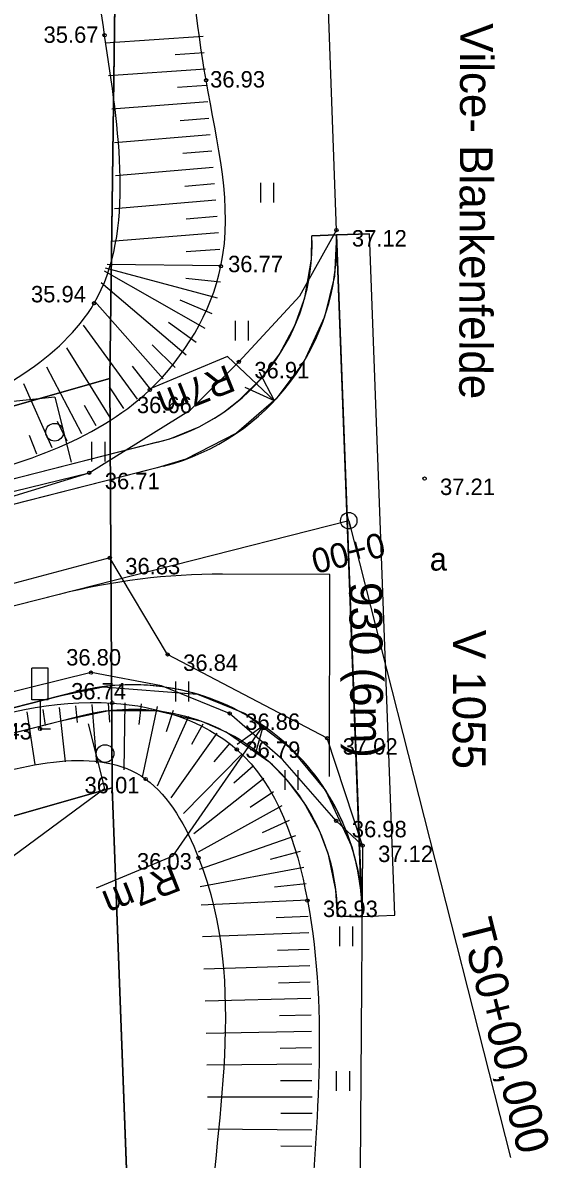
# Model space of a CAD drawing. Extents: x 469981 to 472086, y 246785 to 247785.
# Drawn here: x 471965.51 to 471981.56, y 247643.15 to 247677.75 of the extents above; entities that cross this region are included whole.
import ezdxf

# ---------------------------------------------------------------- set-up
doc = ezdxf.new("R2010")
doc.units = 0
for name, color, linetype in [('0_920', 7, 'Continuous'), ('0_930', 7, 'Continuous'), ('0_Asfalta_mala', 7, 'Continuous'), ('0_Asfalta_Nomale', 7, 'Continuous'), ('0_asr_frez_2_karta', 7, 'Continuous'), ('0_Horiz_aprakst', 7, 'Continuous'), ('0_Izmeeri_1_karta', 7, 'Continuous'), ('0_Ruut_Braukt', 7, 'Continuous'), ('0_Ruut_nomale', 7, 'Continuous'), ('0_Ziimes', 7, 'Continuous'), ('21', 7, 'Continuous'), ('5_patagas', 7, 'Continuous'), ('6_piketaza', 7, 'Continuous'), ('9', 7, 'Continuous'), ('CELI_CMAL_####_####_#', 7, 'Continuous'), ('CELI_CSEG_####_TKST_#', 7, 'Continuous'), ('CELI_ELEM_####_####_#', 7, 'Continuous'), ('CELI_IELA_####_TKST_#', 7, 'Continuous'), ('CELI_SEGL_####_####_#', 7, 'Continuous'), ('RELJ_AATZ_####_TKST_#', 7, 'Continuous'), ('RELJ_ELEM_####_####_#', 7, 'Continuous'), ('RELJ_NOGA_####_####_#', 7, 'Continuous'), ('RELJ_NOGL_####_####_#', 7, 'Continuous'), ('ROBZ_IERR_####_####_#', 7, 'Continuous'), ('ROBZ_PROJ_####_####_#', 7, 'Continuous'), ('TERT_ELEM_####_####_#', 7, 'Continuous')]:
    doc.layers.add(name, color=color, linetype=linetype)

msp = doc.modelspace()

# ---------------------------------------------------------------- linework, layer by layer
msp.add_circle((471975.449, 247662.59), 0.25)
at = {"layer": '0_920'}
for p, q in [((471974.876, 247660.955), (471971.597, 247660.962)), ((471966.623, 247660.345), (471937.512, 247652.939))]:
    msp.add_line(p, q, dxfattribs=at)
msp.add_arc((471971.554, 247640.962), 20, 89.8772, 104.2722, dxfattribs=at)
at = {"layer": '0_930'}
msp.add_line((471974.863, 247654.807), (471974.876, 247660.955), dxfattribs=at)
at = {"layer": '0_Asfalta_mala'}
for p, q in [((471969.808, 247664.25), (471936.725, 247655.835)), ((471967.128, 247657.377), (471938.299, 247650.044))]:
    msp.add_line(p, q, dxfattribs=at)
for centre, start, end in [((471968.082, 247671.034), 284.2722, 2.0746), ((471968.854, 247650.594), 359.5658, 104.2722)]:
    msp.add_arc(centre, 7, start, end, dxfattribs=at)
at = {"layer": '0_Asfalta_Nomale'}
for p, q in [((471975.077, 247671.288), (471974.328, 247671.26)), ((471969.623, 247664.977), (471936.528, 247656.558)), ((471967.313, 247656.651), (471938.496, 247649.32)), ((471975.854, 247650.54), (471975.104, 247650.546))]:
    msp.add_line(p, q, dxfattribs=at)
for centre, start, end in [((471968.082, 247671.034), 284.2722, 2.0746), ((471968.854, 247650.594), 359.5658, 104.2722)]:
    msp.add_arc(centre, 6.25, start, end, dxfattribs=at)
at = {"layer": '0_asr_frez_2_karta'}
for p, q in [((471975.077, 247671.288), (471976.077, 247671.325)), ((471976.853, 247650.578), (471976.077, 247671.325)), ((471975.854, 247650.54), (471976.853, 247650.578))]:
    msp.add_line(p, q, dxfattribs=at)
at = {"layer": '0_Izmeeri_1_karta'}
for p, q in [((471971.751, 247667.587), (471969.415, 247666.609)), ((471971.751, 247667.587), (471973.183, 247666.241)), ((471973.183, 247666.241), (471972.733, 247667.109)), ((471973.183, 247666.241), (471972.291, 247666.643)), ((471970.091, 247652.381), (471972.839, 247656.349)), ((471972.839, 247656.349), (471972.046, 247655.774)), ((471972.839, 247656.349), (471972.573, 247655.407)), ((471970.091, 247652.381), (471967.755, 247651.403))]:
    msp.add_line(p, q, dxfattribs=at)
at = {"layer": '0_Ruut_Braukt'}
for p, q in [((471976.077, 247671.325), (471975.077, 247671.288)), ((471975.077, 247671.288), (471975.854, 247650.54)), ((471975.83, 247651.17), (471975.077, 247671.288)), ((471976.853, 247650.578), (471976.077, 247671.325)), ((471969.808, 247664.25), (471936.725, 247655.835)), ((471938.299, 247650.044), (471967.128, 247657.377)), ((471975.854, 247650.54), (471976.853, 247650.578))]:
    msp.add_line(p, q, dxfattribs=at)
for centre, start, end in [((471968.082, 247671.034), 284.2722, 2.0746), ((471968.854, 247650.594), 4.7197, 104.2722)]:
    msp.add_arc(centre, 7, start, end, dxfattribs=at)
at = {"layer": '0_Ruut_nomale'}
msp.add_lwpolyline([(471975.078, 247671.288), (471975.01, 247670.031), (471974.714, 247668.795), (471974.079, 247667.423), (471973.236, 247666.298), (471972.029, 247665.253), (471970.485, 247664.46), (471969.612, 247664.2), (471936.725, 247655.835), (471873.301, 247637.47), (471870.881, 247637.615), (471936.528, 247656.558), (471969.993, 247665.083), (471970.891, 247665.451), (471971.391, 247665.732), (471971.641, 247665.897), (471972.134, 247666.276), (471972.814, 247666.952), (471973.343, 247667.66), (471973.808, 247668.529), (471974.107, 247669.372), (471974.313, 247670.554), (471974.328, 247671.26)], close=True, dxfattribs=at)
msp.add_lwpolyline([(471953.772, 247653.98), (471966.643, 247657.254), (471967.962, 247657.536), (471970.838, 247657.307), (471972.293, 247656.723), (471973.667, 247655.676), (471974.74, 247654.382), (471975.541, 247652.663), (471975.72, 247651.956), (471975.802, 247651.446), (471975.854, 247650.525), (471975.104, 247650.546), (471975.058, 247651.348), (471974.829, 247652.427), (471974.566, 247653.129), (471974.083, 247654.017), (471973.58, 247654.683), (471973.041, 247655.233), (471971.709, 247656.153), (471970.971, 247656.474), (471969.584, 247656.801), (471968.135, 247656.802), (471966.674, 247656.488), (471937.664, 247649.079)], dxfattribs=at)
at = {"layer": '0_Ziimes'}
for p, q in [((471966.493, 247666.346), (471960.891, 247665.778)), ((471966.493, 247666.346), (471966.994, 247664.376)), ((471968.015, 247654.44), (471967.514, 247656.41)), ((471968.015, 247654.44), (471962.984, 247650.724))]:
    msp.add_line(p, q, dxfattribs=at)
for centre in [(471966.485, 247665.283), (471968.023, 247655.502)]:
    msp.add_circle(centre, 0.27, dxfattribs=at)
at = {"layer": '21'}
msp.add_line((471975.449, 247662.59), (471937.512, 247652.939), dxfattribs=at)
at = {"layer": '5_patagas'}
msp.add_lwpolyline([(471975.449, 247662.59), (471980.379, 247643.207)], dxfattribs=at)
at = {"layer": '6_piketaza'}
msp.add_lwpolyline([(471975.51, 247662.347), (471975.387, 247662.832)], dxfattribs=at)
at = {"layer": 'CELI_CMAL_####_####_#'}
for points in [[(471967.542, 247664.048), (471970.624, 247665.964), (471972.099, 247667.423), (471973.953, 247669.436), (471975.072, 247671.436), (471974.525, 247686.536)], [(471875.663, 247637.516), (471893.917, 247642.844), (471914.511, 247649.081), (471937.843, 247655.917), (471957.797, 247661.618), (471961.625, 247662.609), (471967.542, 247664.048)], [(471975.069, 247653.452), (471973.432, 247655.323), (471971.819, 247656.723), (471969.738, 247657.563), (471967.595, 247657.966), (471959.086, 247655.87), (471939.59, 247649.827), (471915.758, 247643.551), (471894.011, 247637.496), (471877.558, 247632.705), (471871.967, 247630.721)], [(471975.87, 247652.699), (471975.069, 247653.452)], [(471975.87, 247652.699), (471975.763, 247638.579)]]:
    msp.add_lwpolyline(points, dxfattribs=at)
at = {"layer": 'CELI_ELEM_####_####_#'}
for p, q in [((471966.29, 247658.101), (471965.79, 247658.101)), ((471965.79, 247657.132), (471965.79, 247658.101)), ((471966.29, 247657.132), (471966.29, 247658.101)), ((471966.29, 247657.132), (471965.79, 247657.132)), ((471966.044, 247657.132), (471966.044, 247656.254)), ((471966.044, 247656.254), (471966.359, 247656.254))]:
    msp.add_line(p, q, dxfattribs=at)
at = {"layer": 'CELI_SEGL_####_####_#'}
msp.add_lwpolyline([(471975.87, 247652.699), (471974.792, 247655.969), (471969.93, 247658.517), (471968.166, 247661.457), (471962.364, 247659.919), (471961.494, 247662.205), (471967.542, 247664.048)], dxfattribs=at)
at = {"layer": 'RELJ_ELEM_####_####_#'}
for centre in [(471968.009, 247677.365), (471971.102, 247675.998), (471975.072, 247671.436), (471971.553, 247670.335), (471967.69, 247669.208), (471972.099, 247667.423), (471969.383, 247666.572), (471967.542, 247664.048), (471977.757, 247663.872), (471968.166, 247661.457), (471969.93, 247658.517), (471967.595, 247657.966), (471968.243, 247657.04), (471971.819, 247656.723), (471966.044, 247656.254), (471972.035, 247655.629), (471974.792, 247655.969), (471969.26, 247654.727), (471975.069, 247653.452), (471975.87, 247652.699), (471970.873, 247652.327), (471974.189, 247651.025)]:
    msp.add_circle(centre, 0.05, dxfattribs=at)
at = {"layer": 'RELJ_NOGA_####_####_#'}
for p, q in [((471971.012, 247677.33), (471968.03, 247677.128)), ((471971.046, 247676.831), (471970.155, 247676.771)), ((471971.079, 247676.332), (471968.128, 247676.132)), ((471971.114, 247675.833), (471970.233, 247675.772)), ((471971.15, 247675.335), (471968.228, 247675.112)), ((471971.189, 247674.836), (471970.314, 247674.765)), ((471971.23, 247674.338), (471968.306, 247674.092)), ((471971.272, 247673.84), (471970.39, 247673.764)), ((471971.315, 247673.341), (471968.34, 247673.084)), ((471971.358, 247672.843), (471970.451, 247672.765)), ((471971.401, 247672.345), (471968.311, 247672.084)), ((471971.442, 247671.847), (471970.49, 247671.77)), ((471971.482, 247671.348), (471968.2, 247671.093)), ((471971.518, 247670.85), (471970.496, 247670.777)), ((471971.453, 247669.36), (471968.034, 247670.28)), ((471971.552, 247670.351), (471968.083, 247670.391)), ((471971.07, 247668.44), (471968.01, 247670.188)), ((471971.543, 247669.851), (471970.487, 247669.967)), ((471970.493, 247667.624), (471967.907, 247669.828)), ((471969.793, 247666.912), (471967.71, 247669.26)), ((471971.291, 247668.888), (471970.313, 247669.301)), ((471969.009, 247666.291), (471967.363, 247668.546)), ((471970.801, 247668.019), (471969.952, 247668.628)), ((471968.179, 247665.734), (471966.855, 247667.855)), ((471970.156, 247667.256), (471969.455, 247667.947)), ((471967.311, 247665.238), (471966.246, 247667.266)), ((471969.409, 247666.592), (471968.857, 247667.294)), ((471966.41, 247664.805), (471965.544, 247666.757)), ((471968.599, 247666.005), (471968.16, 247666.664)), ((471967.75, 247665.478), (471967.394, 247666.1)), ((471966.864, 247665.014), (471966.576, 247665.61)), ((471965.949, 247664.611), (471965.717, 247665.188)), ((471965.636, 247656.775), (471965.888, 247655.168)), ((471966.131, 247656.846), (471966.197, 247656.36)), ((471966.627, 247656.907), (471966.81, 247655.253)), ((471967.125, 247656.958), (471967.172, 247656.445)), ((471967.623, 247656.999), (471967.762, 247655.204)), ((471968.122, 247657.033), (471968.155, 247656.457)), ((471968.621, 247657.048), (471968.595, 247655.01)), ((471969.12, 247657.019), (471969.054, 247656.382)), ((471969.614, 247656.939), (471969.155, 247654.78)), ((471970.096, 247656.808), (471969.882, 247656.163)), ((471970.562, 247656.627), (471969.614, 247654.509)), ((471971.006, 247656.398), (471970.653, 247655.78)), ((471971.426, 247656.127), (471970.03, 247654.152)), ((471971.82, 247655.82), (471971.342, 247655.254)), ((471972.189, 247655.482), (471970.415, 247653.673)), ((471972.536, 247655.122), (471971.951, 247654.598)), ((471972.858, 247654.74), (471970.723, 247653.053)), ((471973.152, 247654.335), (471972.449, 247653.863)), ((471973.412, 247653.909), (471970.857, 247652.495)), ((471973.637, 247653.463), (471972.81, 247653.093)), ((471973.824, 247652.999), (471970.893, 247651.974)), ((471973.971, 247652.521), (471973.052, 247652.277)), ((471974.079, 247652.033), (471970.922, 247651.447)), ((471974.151, 247651.538), (471973.186, 247651.433)), ((471974.188, 247651.04), (471970.95, 247650.887)), ((471974.209, 247650.54), (471973.238, 247650.502)), ((471974.228, 247650.041), (471970.995, 247649.924)), ((471974.245, 247649.541), (471973.276, 247649.508)), ((471974.261, 247649.041), (471971.035, 247648.941)), ((471974.276, 247648.541), (471973.309, 247648.514)), ((471974.289, 247648.042), (471971.069, 247647.965)), ((471974.301, 247647.542), (471973.336, 247647.522)), ((471974.31, 247647.042), (471971.099, 247646.985)), ((471974.318, 247646.542), (471973.356, 247646.528)), ((471974.324, 247646.042), (471971.123, 247646.014)), ((471974.328, 247645.542), (471973.37, 247645.536)), ((471974.33, 247645.042), (471971.142, 247645.04)), ((471974.329, 247644.542), (471973.376, 247644.546)), ((471974.327, 247644.042), (471971.157, 247644.07)), ((471974.321, 247643.542), (471973.374, 247643.555))]:
    msp.add_line(p, q, dxfattribs=at)
for points in [[(471870.274, 247637.593), (471875.049, 247639.08), (471894.013, 247643.622), (471914.128, 247650.189), (471937.616, 247657.537), (471962.999, 247663.66), (471969.383, 247666.572), (471971.553, 247670.335), (471971.102, 247675.998), (471970.392, 247686.477)], [(471872.369, 247630.301), (471877.035, 247631.779), (471891.063, 247635.461), (471916.26, 247641.941), (471939.936, 247648.535), (471962.961, 247656.163), (471968.243, 247657.04), (471972.035, 247655.629), (471974.189, 247651.025), (471974.236, 247640.547), (471974.113, 247637.831)]]:
    msp.add_spline(points, degree=3, dxfattribs=at)
at = {"layer": 'RELJ_NOGL_####_####_#'}
for points in [[(471869.749, 247640.405), (471874.381, 247641.599), (471893.987, 247646.203), (471913.506, 247651.854), (471937.092, 247659.264), (471962.601, 247665.495), (471967.69, 247669.208), (471968.009, 247677.365), (471967.21, 247685.336), (471967.187, 247686.78)], [(471873.775, 247627.995), (471877.996, 247629.001), (471893.546, 247633.06), (471916.609, 247640.032), (471940.388, 247647.116), (471963.51, 247654.569), (471969.26, 247654.727), (471970.873, 247652.327), (471971.171, 247640.235), (471971.159, 247637.819)]]:
    msp.add_spline(points, degree=3, dxfattribs=at)
at = {"layer": 'ROBZ_IERR_####_####_#'}
for points in [[(471968.673, 247704.844), (471968.166, 247666.92), (471863.461, 247637.05), (471850.386, 247675.013)], [(471879.163, 247574.024), (471880.66, 247583.5), (471867.531, 247625.725), (471968.24, 247654.462), (471970.607, 247591.56)]]:
    msp.add_lwpolyline(points, dxfattribs=at)
at = {"layer": 'ROBZ_PROJ_####_####_#'}
msp.add_lwpolyline([(471970.761, 247589.071), (471970.63, 247590.953), (471968.24, 247654.462), (471968.166, 247666.92), (471968.725, 247708.744)], dxfattribs=at)
msp.add_lwpolyline([(471970.761, 247589.071), (471970.63, 247590.953), (471968.24, 247654.462), (471968.166, 247666.92), (471968.725, 247708.744)], dxfattribs=at)
msp.add_lwpolyline([(471863.461, 247637.05), (471968.166, 247666.92), (471968.24, 247654.462), (471867.531, 247625.725)], close=True, dxfattribs=at)
msp.add_lwpolyline([(471863.461, 247637.05), (471968.166, 247666.92), (471968.24, 247654.462), (471867.531, 247625.725)], close=True, dxfattribs=at)
at = {"layer": 'TERT_ELEM_####_####_#'}
for p, q in [((471972.766, 247672.277), (471972.766, 247672.877)), ((471973.166, 247672.277), (471973.166, 247672.877)), ((471971.995, 247668.075), (471971.995, 247668.675)), ((471972.395, 247668.075), (471972.395, 247668.675)), ((471967.625, 247664.387), (471967.625, 247664.987)), ((471968.025, 247664.387), (471968.025, 247664.987)), ((471970.18, 247657.09), (471970.18, 247657.69)), ((471970.58, 247657.09), (471970.58, 247657.69)), ((471973.51, 247654.395), (471973.51, 247654.995)), ((471973.91, 247654.395), (471973.91, 247654.995)), ((471975.175, 247649.642), (471975.175, 247650.242)), ((471975.575, 247649.642), (471975.575, 247650.242)), ((471975.077, 247645.232), (471975.077, 247645.832)), ((471975.477, 247645.232), (471975.477, 247645.832))]:
    msp.add_line(p, q, dxfattribs=at)

# ---------------------------------------------------------------- texts
at = {"layer": '0_Horiz_aprakst'}
msp.add_text('930 (6m)', height=1, rotation=270.5387, dxfattribs=at).set_placement((471975.46, 247660.718))
at = {"layer": '0_Izmeeri_1_karta'}
for p in [(471971.743, 247667.356), (471970.083, 247652.15)]:
    msp.add_text('R7m', height=0.8437, rotation=201.7154, dxfattribs=at).set_placement(p)
at = {"layer": '6_piketaza'}
msp.add_text('0+00', height=0.75, rotation=194.2722, dxfattribs=at).set_placement((471976.437, 247662.248))
at = {"layer": '9'}
msp.add_text('TS0+00,000', height=1, rotation=284.2722, dxfattribs=at).set_placement((471978.821, 247650.348))
at = {"layer": 'CELI_CSEG_####_TKST_#'}
msp.add_text('a', height=0.7, dxfattribs=at).set_placement((471977.917, 247661.071))
at = {"layer": 'CELI_IELA_####_TKST_#'}
for s, p in [('Vilce- Blankenfelde', (471978.845, 247677.737)), ('V 1055', (471978.627, 247659.27)), ('V 1055', (471978.627, 247659.27))]:
    msp.add_text(s, height=1, rotation=269.8357, dxfattribs=at).set_placement(p)
at = {"layer": 'RELJ_AATZ_####_TKST_#'}
for s, p in [('35.67', (471966.149, 247677.136)), ('36.93', (471971.224, 247675.776)), ('37.12', (471975.545, 247670.936)), ('36.77', (471971.771, 247670.155)), ('35.94', (471965.766, 247669.236)), ('36.91', (471972.572, 247666.923)), ('36.66', (471968.993, 247665.864)), ('36.71', (471968.015, 247663.548)), ('37.21', (471978.23, 247663.372)), ('36.83', (471968.639, 247660.957)), ('36.80', (471966.838, 247658.182)), ('36.84', (471970.403, 247658.017)), ('36.74', (471966.989, 247657.148)), ('36.86', (471972.293, 247656.223)), ('36.43', (471964.119, 247655.93)), ('36.79', (471972.3, 247655.369)), ('37.02', (471975.265, 247655.469)), ('36.01', (471967.399, 247654.291)), ('36.98', (471975.542, 247652.952)), ('37.12', (471976.344, 247652.199)), ('36.03', (471968.996, 247651.971)), ('36.93', (471974.662, 247650.525))]:
    msp.add_text(s, height=0.5, dxfattribs=at).set_placement(p)

doc.saveas('drawing.dxf')
